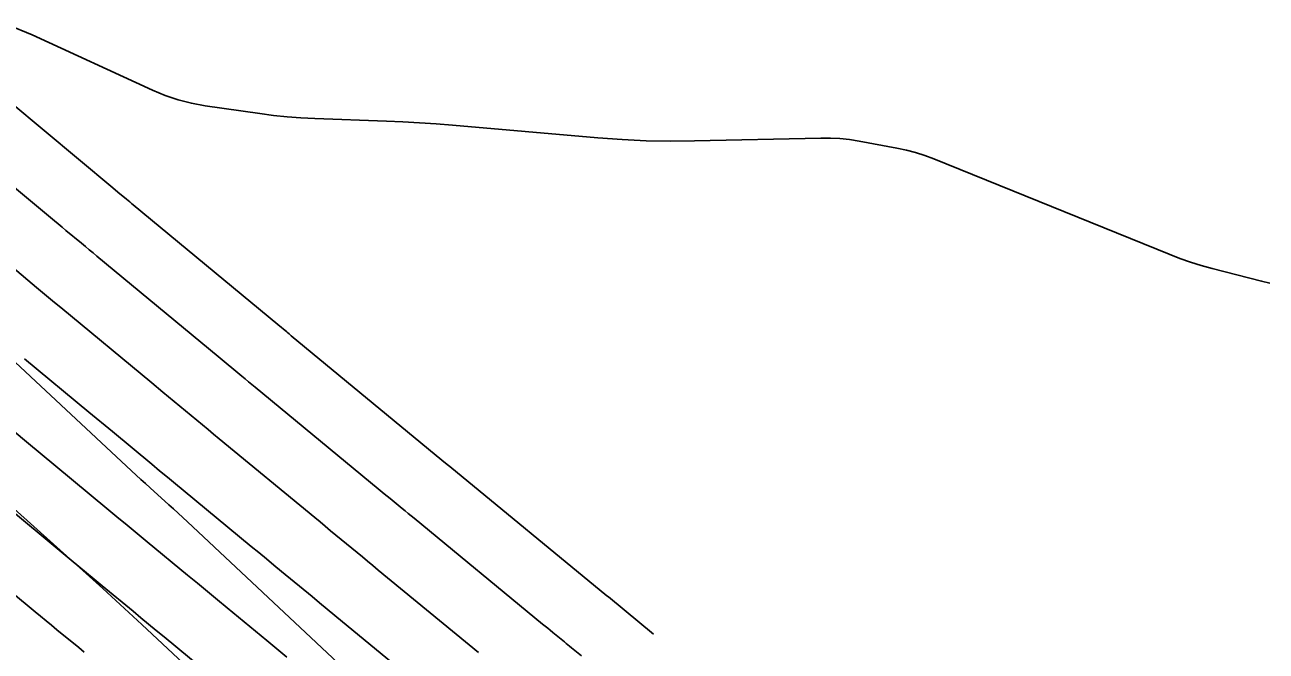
# Model space of a CAD drawing. Extents: x 1005228 to 1008882, y 1883389 to 1885754.
# Drawn here: x 1007365.6 to 1007425, y 1885181.5 to 1885211.5 of the extents above; entities that cross this region are included whole.
import ezdxf

# ---------------------------------------------------------------- set-up
doc = ezdxf.new("R2010")
doc.units = 0
for name, color, linetype in [('ATDIMS', 7, 'Continuous'), ('C-ANNO-NOTE', 7, 'Continuous'), ('TSOBSTACLE', 7, 'Continuous')]:
    doc.layers.add(name, color=color, linetype=linetype)

msp = doc.modelspace()

# ---------------------------------------------------------------- linework, layer by layer
at = {"layer": 'ATDIMS'}
for points in [[(1007395.667, 1885182.307), (1007394.259, 1885183.461), (1007394.255, 1885183.464), (1007393.503, 1885184.084), (1007393.43, 1885184.144), (1007385.914, 1885190.328), (1007385.851, 1885190.38), (1007385.787, 1885190.433), (1007385.534, 1885190.642), (1007378.327, 1885196.597), (1007378.273, 1885196.642), (1007378.219, 1885196.687), (1007378.165, 1885196.732), (1007378.111, 1885196.776), (1007377.679, 1885197.134), (1007370.759, 1885202.871), (1007370.678, 1885202.938), (1007370.597, 1885203.006), (1007370.516, 1885203.073), (1007370.435, 1885203.141), (1007370.029, 1885203.478), (1007369.786, 1885203.681), (1007363.191, 1885209.167)], [(1007375.419, 1885179.542), (1007372.235, 1885182.173), (1007371.864, 1885182.479), (1007371.493, 1885182.786), (1007371.122, 1885183.092), (1007370.751, 1885183.399), (1007369.267, 1885184.625), (1007368.897, 1885184.931), (1007368.526, 1885185.238), (1007368.155, 1885185.545), (1007367.785, 1885185.852), (1007364.148, 1885188.867)]]:
    msp.add_lwpolyline(points, dxfattribs=at)
at = {"layer": 'C-ANNO-NOTE'}
for points in [[(1007425.159, 1885199.114), (1007424.772, 1885199.217), (1007422.399, 1885199.823), (1007421.877, 1885199.966), (1007421.361, 1885200.126), (1007420.85, 1885200.304), (1007420.345, 1885200.498), (1007409.079, 1885205.064), (1007408.648, 1885205.227), (1007408.211, 1885205.367), (1007407.767, 1885205.484), (1007407.316, 1885205.58), (1007405.501, 1885205.917), (1007405.046, 1885205.989), (1007404.59, 1885206.038), (1007404.131, 1885206.063), (1007403.671, 1885206.065), (1007397.632, 1885205.929), (1007396.473, 1885205.919), (1007395.314, 1885205.94), (1007394.156, 1885205.993), (1007393, 1885206.077), (1007386.046, 1885206.678), (1007385.255, 1885206.741), (1007384.464, 1885206.795), (1007383.673, 1885206.839), (1007382.881, 1885206.873), (1007379.448, 1885206.999), (1007378.788, 1885207.032), (1007378.129, 1885207.083), (1007377.472, 1885207.151), (1007376.816, 1885207.237), (1007374.197, 1885207.617), (1007373.549, 1885207.735), (1007372.914, 1885207.898), (1007372.293, 1885208.106), (1007371.685, 1885208.359), (1007365.918, 1885211.004), (1007364.76, 1885211.49)], [(1007362.445, 1885197.801), (1007370.68, 1885190.124), (1007370.901, 1885189.919), (1007371.123, 1885189.715), (1007371.346, 1885189.512), (1007371.569, 1885189.31), (1007372.466, 1885188.505), (1007372.689, 1885188.303), (1007372.912, 1885188.099), (1007373.133, 1885187.895), (1007373.353, 1885187.69), (1007383.126, 1885178.521)], [(1007373.641, 1885180.446), (1007371.169, 1885182.765), (1007370.549, 1885183.343), (1007369.926, 1885183.918), (1007369.3, 1885184.49), (1007368.672, 1885185.058), (1007363.331, 1885189.857)]]:
    msp.add_lwpolyline(points, dxfattribs=at)
at = {"layer": 'TSOBSTACLE'}
for points in [[(1007361.447, 1885206.715), (1007366.802, 1885202.26), (1007366.987, 1885202.106), (1007367.173, 1885201.952), (1007367.358, 1885201.798), (1007367.543, 1885201.644), (1007368.284, 1885201.027), (1007368.469, 1885200.873), (1007368.654, 1885200.719), (1007368.84, 1885200.566), (1007369.025, 1885200.412), (1007374.825, 1885195.603), (1007375.957, 1885194.665), (1007376.118, 1885194.531), (1007376.28, 1885194.397), (1007376.442, 1885194.263), (1007376.604, 1885194.129), (1007382.491, 1885189.264), (1007382.776, 1885189.029), (1007383.061, 1885188.793), (1007383.631, 1885188.322), (1007383.774, 1885188.205), (1007383.916, 1885188.087), (1007384.059, 1885187.97), (1007384.202, 1885187.852), (1007390.357, 1885182.788), (1007390.478, 1885182.688), (1007390.599, 1885182.589), (1007390.72, 1885182.489), (1007390.84, 1885182.39), (1007391.398, 1885181.931), (1007391.482, 1885181.862), (1007391.565, 1885181.793), (1007391.649, 1885181.724), (1007391.733, 1885181.655), (1007392.21, 1885181.262)], [(1007387.284, 1885181.431), (1007382.489, 1885185.376), (1007382.236, 1885185.585), (1007381.982, 1885185.794), (1007381.729, 1885186.003), (1007381.475, 1885186.212), (1007380.462, 1885187.05), (1007380.209, 1885187.259), (1007379.955, 1885187.468), (1007379.702, 1885187.677), (1007379.449, 1885187.887), (1007374.881, 1885191.661), (1007374.611, 1885191.884), (1007374.342, 1885192.107), (1007374.072, 1885192.331), (1007373.803, 1885192.554), (1007372.186, 1885193.894), (1007371.647, 1885194.341), (1007367.291, 1885197.952), (1007367.001, 1885198.193), (1007366.712, 1885198.433), (1007366.422, 1885198.673), (1007366.133, 1885198.914), (1007364.976, 1885199.877)], [(1007384.211, 1885180.075), (1007380.777, 1885182.9), (1007380.412, 1885183.201), (1007380.048, 1885183.501), (1007379.683, 1885183.802), (1007379.319, 1885184.102), (1007377.863, 1885185.306), (1007377.499, 1885185.607), (1007377.135, 1885185.907), (1007376.77, 1885186.208), (1007376.406, 1885186.509), (1007373.158, 1885189.193), (1007372.781, 1885189.505), (1007372.403, 1885189.818), (1007372.026, 1885190.13), (1007371.649, 1885190.443), (1007369.763, 1885192.006), (1007368.632, 1885192.944), (1007365.557, 1885195.493)], [(1007378.113, 1885181.208), (1007377.638, 1885181.6), (1007377.163, 1885181.992), (1007375.263, 1885183.562), (1007374.789, 1885183.954), (1007374.314, 1885184.347), (1007373.839, 1885184.739), (1007373.364, 1885185.131), (1007371.427, 1885186.732), (1007370.945, 1885187.13), (1007370.465, 1885187.528), (1007369.984, 1885187.926), (1007369.503, 1885188.324), (1007367.055, 1885190.354), (1007365.646, 1885191.522), (1007363.766, 1885193.081)], [(1007368.411, 1885181.44), (1007368.151, 1885181.656), (1007367.108, 1885182.517), (1007366.848, 1885182.733), (1007366.587, 1885182.948), (1007366.327, 1885183.164), (1007366.066, 1885183.379), (1007361.24, 1885187.381)]]:
    msp.add_lwpolyline(points, dxfattribs=at)

doc.saveas('drawing.dxf')
